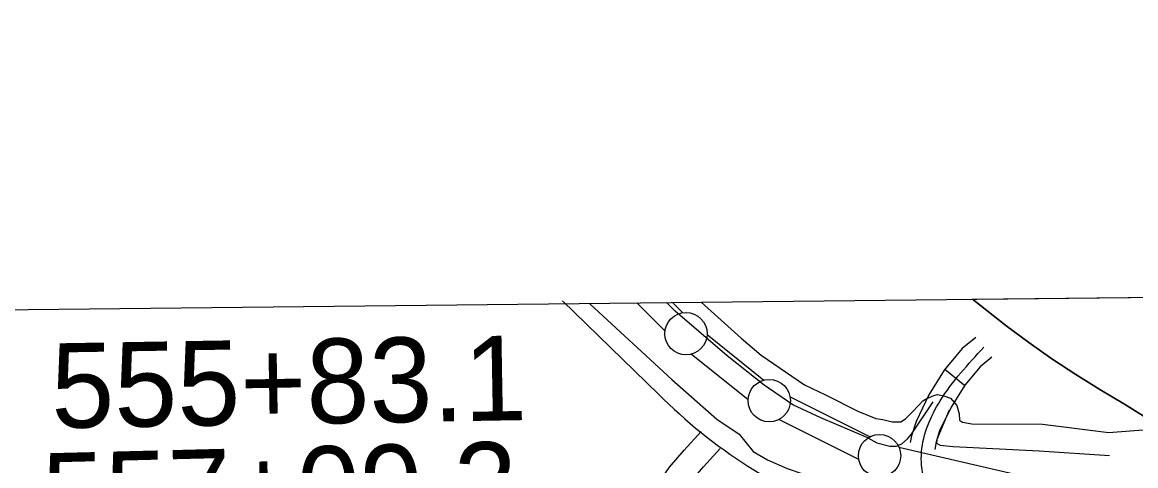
# Model space of a CAD drawing. Extents: x 3651524 to 3689615, y 505651 to 531377.
# Drawn here: x 3655761 to 3657075, y 529062 to 529585 of the extents above; entities that cross this region are included whole.
import ezdxf

# ---------------------------------------------------------------- set-up
doc = ezdxf.new("R2010")
doc.units = 0
for name, color, linetype in [('V-FLOD-BASE', 7, 'Continuous'), ('V-GRID-FRAM', 7, 'Continuous'), ('V-LEVE-TOET', 7, 'Continuous'), ('V-ROAD-CNTR', 7, 'Continuous'), ('V-SURV-IDEN', 7, 'Continuous'), ('V-SURV-LINE', 7, 'Continuous'), ('V-TOPO-DPTH', 7, 'Continuous'), ('V-TOPO-MINR', 7, 'Continuous')]:
    doc.layers.add(name, color=color, linetype=linetype)

msp = doc.modelspace()

# ---------------------------------------------------------------- linework, layer by layer
at = {"layer": 'V-FLOD-BASE'}
for points in [[(3656758.611, 529094.847), (3656703.16, 529118.432), (3656670.035, 529133.669), (3656636.305, 529157.058), (3656592.492, 529191.398), (3656531.195, 529244.229), (3656521.095, 529254.515)], [(3656758.611, 529094.847), (3656769.214, 529088.779), (3656784.592, 529085.025), (3656792.305, 529084.927), (3656798.869, 529087.811), (3656805.47, 529093.66), (3656810.282, 529098.939), (3656835.69, 529137.184)], [(3656854.554, 529127.45), (3656839.87, 529092.629), (3656839.819, 529088.476), (3656843.939, 529086.051), (3656859.35, 529084.669), (3656960.741, 529079.227), (3657043.742, 529074.021)]]:
    msp.add_lwpolyline(points, dxfattribs=at)
at = {"layer": 'V-GRID-FRAM'}
msp.add_lwpolyline([(3655577.191, 529244.355), (3687244.414, 529585.207), (3687448.048, 511403.469), (3655764.959, 511062.446), (3655577.191, 529244.355)], dxfattribs=at)
at = {"layer": 'V-LEVE-TOET'}
for points in [[(3656430.184, 529253.536), (3656431.023, 529252.65), (3656527.288, 529163.523), (3656580.493, 529116.878), (3656606.805, 529098.986)], [(3656561.937, 529254.954), (3656608.974, 529212.294), (3656632.553, 529192.394), (3656683.827, 529157.305), (3656708.839, 529145.535), (3656746.678, 529126.184)], [(3656746.678, 529126.184), (3656767.928, 529117.607), (3656776.218, 529116.317), (3656787.459, 529113.8), (3656797.546, 529113.671), (3656802.93, 529117.162), (3656810.139, 529124.191), (3656819.158, 529133.571), (3656823.371, 529138.263), (3656828.155, 529141.169), (3656836.505, 529144.624), (3656840.673, 529145.759), (3656848.369, 529144.473), (3656856.045, 529141.409), (3656863.651, 529133.006), (3656866.49, 529122.883), (3656866.994, 529115.758), (3656870.522, 529113.339), (3656881.178, 529111.424), (3656964.833, 529110.955), (3657043.027, 529101.061), (3657047.781, 529101.596), (3657083.414, 529104.109)], [(3656606.805, 529098.986), (3656623.37, 529078.429), (3656640.253, 529068.77), (3656663.24, 529058.379), (3656700.462, 529045.82), (3656722.134, 529040.192), (3656743.776, 529031.171)]]:
    msp.add_lwpolyline(points, dxfattribs=at)
at = {"layer": 'V-ROAD-CNTR'}
msp.add_line((3656872.547, 529156.362), (3656849.431, 529175.484), dxfattribs=at)
for points in [[(3656398.42, 529256.463), (3656511.616, 529146.377)], [(3656886.103, 529213.361), (3656869.806, 529200.115), (3656848.647, 529174.538), (3656830.798, 529145.489), (3656815.484, 529114.105), (3656809.963, 529097.053), (3656808.65, 529089.289)], [(3656905.025, 529190.081), (3656891.03, 529178.707), (3656873.105, 529157.038), (3656857.12, 529131.025), (3656843.374, 529102.851), (3656839.179, 529089.895), (3656837.65, 529080.849)], [(3656389.419, 528786.297), (3656478.774, 528983.721), (3656503.561, 529029.867), (3656524.734, 529059.968), (3656542.027, 529080.234), (3656561.915, 529102.284)], [(3656416.55, 528773.487), (3656505.684, 528970.423), (3656529.137, 529014.083), (3656548.466, 529041.562), (3656564.581, 529060.448), (3656584.193, 529082.192)]]:
    msp.add_lwpolyline(points, dxfattribs=at)
msp.add_arc((3656948.624, 529580.375), 615.898, 224.802047, 250.007167, dxfattribs=at)
msp.add_spline([(3656884.855, 528938.185), (3656865.707, 528966.752), (3656836.002, 529014.255), (3656822.001, 529078.27), (3656843.959, 529138.257), (3656895.564, 529201.721)], degree=3, dxfattribs=at)
at = {"layer": 'V-SURV-LINE'}
for points in [[(3656519.206, 529221.129), (3656485.997, 529254.137)], [(3656528.097, 529254.59), (3656540.353, 529242.408)], [(3656568.909, 529216.864), (3656636.057, 529162.874)], [(3656617.269, 529139.486), (3656550.121, 529193.476)], [(3656666.82, 529143.15), (3656761.295, 529095.975)], [(3656747.877, 529069.142), (3656653.402, 529116.318)], [(3656795.313, 529083.737), (3657008.902, 529034.272)]]:
    msp.add_lwpolyline(points, dxfattribs=at)
for centre in [(3656543.945, 529217.689), (3656642.233, 529138.661), (3656772.465, 529073.631)]:
    msp.add_circle(centre, 25, dxfattribs=at)
at = {"layer": 'V-TOPO-DPTH'}
msp.add_lwpolyline([(3657089.925, 529116.785), (3657061.372, 529134.512), (3657032.604, 529151.902), (3657004.036, 529169.566), (3656975.947, 529187.933), (3656948.575, 529207.353), (3656921.681, 529227.474), (3656891.69, 529250.815), (3656882.125, 529258.401), (3657322.854, 529263.145)], dxfattribs=at)
at = {"layer": 'V-TOPO-MINR'}
msp.add_lwpolyline([(3656882.125, 529258.401), (3656891.69, 529250.815), (3656921.681, 529227.474), (3656948.575, 529207.353), (3656975.947, 529187.933), (3657004.036, 529169.566), (3657032.604, 529151.902), (3657061.372, 529134.512), (3657089.925, 529116.785)], dxfattribs=at)

# ---------------------------------------------------------------- texts
at = {"layer": 'V-SURV-IDEN'}
for s, rotation, p in [('555+83.1', 0.977058, (3655795.463, 529106.171)), ('557+09.3', 1.446248, (3655785.139, 528976.395))]:
    msp.add_text(s, height=100, rotation=rotation, dxfattribs=at).set_placement(p)

doc.saveas('drawing.dxf')
